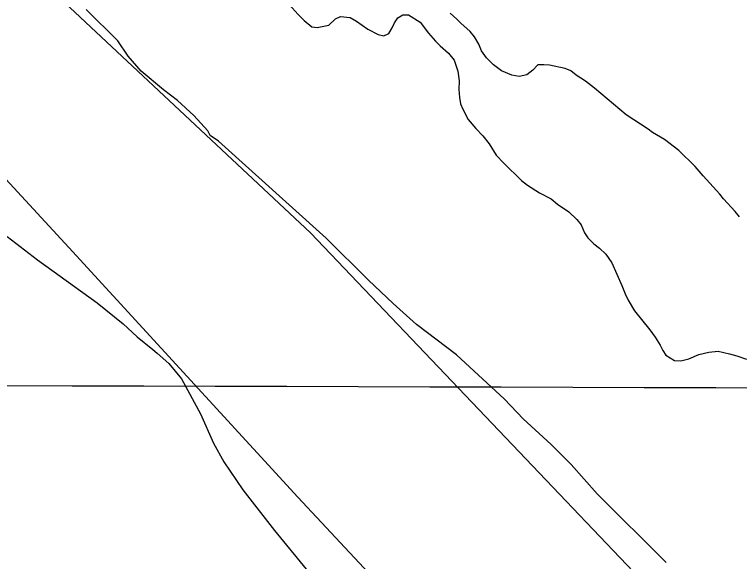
# Model space of a CAD drawing. Extents: x 3161665 to 3199565, y 885729 to 911164.
# Drawn here: x 3174412.3 to 3174826, y 903194.4 to 903506.5 of the extents above; entities that cross this region are included whole.
import ezdxf

# ---------------------------------------------------------------- set-up
doc = ezdxf.new("R2010")
doc.units = 0
for name, color, linetype in [('V-GRID-MAJR', 7, 'Continuous'), ('V-LEVE-TOET', 7, 'Continuous'), ('V-SITE-VEGE', 7, 'Continuous'), ('V-TOPO-SHOR', 7, 'Continuous')]:
    doc.layers.add(name, color=color, linetype=linetype)

msp = doc.modelspace()

# ---------------------------------------------------------------- linework, layer by layer
at = {"layer": 'V-GRID-MAJR'}
msp.add_spline([(3165916.244, 903320.984), (3171139.73, 903304.649), (3176363.22, 903289.0750000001), (3181586.7120000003, 903274.26), (3186810.2060000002, 903260.204), (3192033.702, 903246.909), (3197257.2, 903234.373), (3197257.201, 903234.373)], degree=3, dxfattribs=at)
at = {"layer": 'V-LEVE-TOET'}
for points in [[(3174392.833000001, 903558.1169999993), (3174581.245000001, 903381.8429999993), (3174788.582000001, 903164.3559999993), (3174887.896000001, 903043.6609999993), (3174906.899000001, 903029.5419999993), (3174957.131000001, 902982.7639999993), (3175010.6610000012, 902925.9049999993), (3175087.404000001, 902837.4659999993), (3175226.045000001, 902719.3479999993), (3175384.7690000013, 902587.9439999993), (3175544.755000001, 902467.9109999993), (3175670.562000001, 902374.0099999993), (3175820.592000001, 902258.2219999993)], [(3175064.944000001, 902708.5509999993), (3175048.031000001, 902717.8259999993), (3175028.194000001, 902739.4899999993), (3175005.586000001, 902765.1619999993), (3174985.973000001, 902791.0159999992), (3174962.038000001, 902829.0679999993), (3174950.548000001, 902844.4969999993), (3174933.095000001, 902864.1539999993), (3174898.171000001, 902900.0699999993), (3174825.110000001, 902968.7309999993), (3174770.136000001, 903023.5189999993), (3174692.355000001, 903104.3779999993), (3174573.917000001, 903231.1679999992), (3174443.193000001, 903373.5899999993), (3174350.947000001, 903473.2909999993)]]:
    msp.add_lwpolyline(points, dxfattribs=at)
at = {"layer": 'V-SITE-VEGE'}
for p, q in [((3174471.173, 903491.4239999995), (3174453.114, 903509.4049999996)), ((3174574.2120000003, 903506.4679999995), (3174577.5870000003, 903503.0579999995)), ((3174595.554, 903503.9529999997), (3174598.358, 903505.3359999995)), ((3174598.358, 903505.3359999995), (3174603.74, 903504.7069999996)), ((3174603.74, 903504.7069999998), (3174607.521, 903502.6899999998)), ((3174629.0700000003, 903501.7719999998), (3174631.0810000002, 903504.5549999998)), ((3174631.0810000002, 903504.5549999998), (3174633.8850000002, 903506.3349999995)), ((3174633.8850000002, 903506.3349999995), (3174637.077, 903506.3189999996)), ((3174637.077, 903506.3189999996), (3174643.84, 903502.0899999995)), ((3174664.803, 903503.7689999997), (3174660.828, 903507.1829999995)), ((3174577.5870000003, 903503.0579999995), (3174581.958, 903499.4389999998)), ((3174584.948, 903499.0239999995), (3174591.741, 903500.3839999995)), ((3174591.741, 903500.3839999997), (3174595.554, 903503.9529999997)), ((3174607.521, 903502.6899999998), (3174613.882, 903498.0649999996)), ((3174627.855, 903498.7839999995), (3174629.0700000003, 903501.7719999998)), ((3174643.84, 903502.0899999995), (3174648.593, 903495.8759999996)), ((3174666.986, 903501.5609999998), (3174664.803, 903503.7689999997)), ((3174672.348, 903496.7399999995), (3174666.986, 903501.5609999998)), ((3174581.958, 903499.4389999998), (3174584.948, 903499.0239999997)), ((3174613.882, 903498.0649999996), (3174619.852, 903495.0379999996)), ((3174625.84, 903495.6039999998), (3174627.855, 903498.7839999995)), ((3174674.728, 903493.7359999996), (3174672.348, 903496.7399999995)), ((3174619.852, 903495.0379999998), (3174623.04, 903494.2209999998)), ((3174623.04, 903494.2209999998), (3174625.84, 903495.6039999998)), ((3174648.593, 903495.8759999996), (3174652.56, 903491.2639999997)), ((3174677.296, 903489.5289999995), (3174674.728, 903493.7359999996)), ((3174477.198, 903482.7609999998), (3174471.173, 903491.4239999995)), ((3174652.56, 903491.2639999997), (3174655.139, 903488.6549999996)), ((3174655.139, 903488.6549999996), (3174659.904, 903484.4379999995)), ((3174678.873, 903485.7279999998), (3174677.296, 903489.5289999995)), ((3174659.904, 903484.4379999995), (3174663.273, 903480.4279999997)), ((3174681.646, 903481.7219999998), (3174678.873, 903485.7279999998)), ((3174484.559, 903474.0999999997), (3174477.198, 903482.7609999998)), ((3174663.273, 903480.4279999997), (3174665.237, 903474.2289999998)), ((3174685.613, 903477.7079999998), (3174681.646, 903481.7219999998)), ((3174690.184, 903474.2899999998), (3174685.613, 903477.7079999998)), ((3174710.957, 903477.7669999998), (3174708.147, 903474.7899999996)), ((3174714.3510000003, 903477.7469999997), (3174710.957, 903477.7669999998)), ((3174717.543, 903477.5319999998), (3174714.3510000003, 903477.7469999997)), ((3174726.514, 903475.6849999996), (3174717.543, 903477.5319999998)), ((3174729.698, 903474.2699999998), (3174726.514, 903475.6849999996)), ((3174497.2630000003, 903463.4499999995), (3174484.559, 903474.0999999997)), ((3174665.237, 903474.2289999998), (3174666.003, 903468.6379999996)), ((3174696.156, 903471.8609999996), (3174690.184, 903474.2899999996)), ((3174700.344, 903471.0399999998), (3174696.156, 903471.8609999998)), ((3174704.739, 903472.0149999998), (3174700.344, 903471.0399999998)), ((3174708.147, 903474.7899999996), (3174704.739, 903472.0149999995)), ((3174732.879, 903471.8569999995), (3174729.698, 903474.2699999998)), ((3174738.048, 903468.4369999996), (3174732.879, 903471.8569999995)), ((3174666.003, 903468.6379999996), (3174665.776, 903463.6489999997)), ((3174743.215, 903464.4149999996), (3174738.048, 903468.4369999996)), ((3174505.285, 903457.4599999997), (3174497.2630000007, 903463.4499999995)), ((3174665.776, 903463.6489999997), (3174666.151, 903459.0569999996)), ((3174761.291, 903449.1469999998), (3174743.215, 903464.4149999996)), ((3174666.151, 903459.0569999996), (3174666.728, 903455.4649999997)), ((3174514.648, 903448.8049999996), (3174505.285, 903457.4599999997)), ((3174666.728, 903455.4649999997), (3174668.111, 903452.4599999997)), ((3174668.111, 903452.4599999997), (3174671.271, 903446.6539999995)), ((3174522.678, 903440.1479999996), (3174514.648, 903448.8049999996)), ((3174671.271, 903446.6539999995), (3174675.631, 903441.4419999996)), ((3174773.818, 903441.0959999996), (3174761.291, 903449.1469999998)), ((3174524.02, 903437.4789999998), (3174522.678, 903440.1479999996)), ((3174675.631, 903441.4419999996), (3174679.6, 903437.2289999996)), ((3174776.403, 903439.0849999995), (3174773.818, 903441.0959999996)), ((3174783.165, 903435.0559999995), (3174776.403, 903439.0849999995)), ((3174528.699, 903434.1529999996), (3174524.02, 903437.4789999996)), ((3174590.223, 903378.8939999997), (3174528.6990000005, 903434.1529999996)), ((3174679.6, 903437.2289999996), (3174683.164, 903432.6189999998)), ((3174791.312, 903428.8239999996), (3174783.165, 903435.0559999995)), ((3174683.164, 903432.6189999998), (3174687.122, 903426.2109999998)), ((3174687.122, 903426.2109999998), (3174691.487, 903421.5969999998)), ((3174800.643, 903419.7909999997), (3174791.312, 903428.8239999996)), ((3174691.487, 903421.5969999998), (3174701.61, 903411.7599999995)), ((3174805.202, 903414.3779999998), (3174800.643, 903419.7909999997)), ((3174814.723, 903403.9449999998), (3174805.202, 903414.3779999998)), ((3174701.61, 903411.7599999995), (3174704.987, 903409.1469999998)), ((3174704.987, 903409.1469999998), (3174711.948, 903404.7169999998)), ((3174711.948, 903404.7169999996), (3174718.514, 903401.2889999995)), ((3174718.514, 903401.2889999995), (3174722.092, 903398.2759999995)), ((3174816.904, 903401.3399999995), (3174814.723, 903403.9449999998)), ((3174823.648, 903394.1189999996), (3174816.904, 903401.3399999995)), ((3174722.092, 903398.2759999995), (3174728.6520000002, 903393.8489999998)), ((3174728.6520000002, 903393.8489999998), (3174733.219, 903389.4329999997)), ((3174826.028, 903391.1079999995), (3174823.648, 903394.1189999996)), ((3174733.219, 903389.4329999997), (3174735.596, 903386.4269999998)), ((3174735.596, 903386.4269999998), (3174737.5670000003, 903381.8249999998)), ((3174737.5670000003, 903381.8249999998), (3174739.545, 903379.0189999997)), ((3174614.306, 903354.9199999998), (3174590.223, 903378.8939999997)), ((3174739.545, 903379.0189999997), (3174742.92, 903375.6069999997)), ((3174742.92, 903375.6069999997), (3174746.099, 903373.1969999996)), ((3174746.099, 903373.1969999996), (3174749.6720000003, 903369.7829999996)), ((3174749.6720000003, 903369.7829999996), (3174753.238, 903364.7729999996)), ((3174753.238, 903364.7729999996), (3174758.952, 903351.7699999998)), ((3174628.3510000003, 903341.6019999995), (3174614.306, 903354.9199999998)), ((3174758.952, 903351.7699999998), (3174760.721, 903347.1709999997)), ((3174760.721, 903347.1709999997), (3174762.499, 903343.5679999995)), ((3174762.499, 903343.5679999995), (3174766.056, 903337.3609999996)), ((3174641.724, 903329.6209999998), (3174628.3510000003, 903341.6019999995)), ((3174766.056, 903337.3609999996), (3174774.7770000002, 903326.5349999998)), ((3174664.455, 903312.3159999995), (3174641.724, 903329.6209999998)), ((3174774.7770000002, 903326.5349999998), (3174777.947, 903322.3259999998)), ((3174777.947, 903322.3259999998), (3174780.716, 903317.7199999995)), ((3174780.716, 903317.7199999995), (3174782.295, 903314.7199999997)), ((3174782.295, 903314.7199999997), (3174784.077, 903312.1169999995)), ((3174808.434, 903313.7759999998), (3174813.826, 903314.3429999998)), ((3174813.826, 903314.3429999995), (3174820.4020000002, 903312.9119999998)), ((3174691.876, 903287.0149999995), (3174664.455, 903312.3159999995)), ((3174784.077, 903312.1169999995), (3174788.849, 903309.0939999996)), ((3174792.639, 903308.8729999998), (3174797.036, 903310.0469999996)), ((3174797.036, 903310.0469999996), (3174802.838, 903312.4099999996)), ((3174802.838, 903312.4099999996), (3174808.434, 903313.7759999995)), ((3174820.4020000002, 903312.9119999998), (3174824.586, 903311.6889999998)), ((3174824.586, 903311.6889999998), (3174829.964, 903309.8639999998)), ((3174788.849, 903309.0939999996), (3174792.639, 903308.8729999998)), ((3174702.5810000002, 903275.6929999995), (3174691.876, 903287.0149999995)), ((3174718.631, 903261.0439999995), (3174702.5810000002, 903275.6929999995)), ((3174730.001, 903249.7249999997), (3174718.6310000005, 903261.0439999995)), ((3174744.722, 903233.0699999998), (3174730.001, 903249.7249999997)), ((3174784.187, 903193.7819999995), (3174744.722, 903233.0699999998))]:
    msp.add_line(p, q, dxfattribs=at)
msp.add_lwpolyline([(3174408.017000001, 903379.8239999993), (3174425.398000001, 903366.5139999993), (3174459.491000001, 903341.8949999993), (3174474.202000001, 903329.9139999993), (3174482.226000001, 903322.5909999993), (3174491.141000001, 903315.2809999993), (3174493.595000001, 903313.2719999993), (3174500.281000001, 903307.2799999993), (3174507.640000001, 903298.6209999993), (3174518.365000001, 903278.6219999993), (3174525.744000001, 903261.9509999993), (3174531.773000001, 903251.2849999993), (3174542.489000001, 903235.2919999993), (3174560.560000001, 903211.9719999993), (3174578.630000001, 903189.9889999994)], dxfattribs=at)
at = {"layer": 'V-TOPO-SHOR'}
for points in [[(3174569.055000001, 903512.0859999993), (3174574.212000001, 903506.4679999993), (3174577.587000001, 903503.0559999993), (3174581.958000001, 903499.4389999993), (3174584.948000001, 903499.0239999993), (3174591.741000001, 903500.3839999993), (3174595.552000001, 903503.9529999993), (3174598.356000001, 903505.3359999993), (3174603.740000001, 903504.7069999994), (3174607.521000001, 903502.6899999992), (3174613.882000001, 903498.0649999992), (3174619.852000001, 903495.0379999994), (3174623.040000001, 903494.2209999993), (3174625.8400000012, 903495.6039999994), (3174627.855000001, 903498.7839999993), (3174629.070000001, 903501.7719999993), (3174631.081000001, 903504.5549999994), (3174633.885000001, 903506.3349999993), (3174637.077000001, 903506.3189999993), (3174643.8400000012, 903502.0899999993), (3174648.593000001, 903495.8759999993), (3174652.560000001, 903491.2639999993), (3174655.139000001, 903488.6549999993), (3174659.906000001, 903484.4379999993), (3174663.275000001, 903480.4279999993), (3174665.237000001, 903474.2289999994), (3174666.003000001, 903468.6379999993), (3174665.776000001, 903463.6489999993), (3174666.151000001, 903459.0569999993), (3174666.728000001, 903455.4629999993), (3174668.111000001, 903452.4599999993), (3174671.271000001, 903446.6539999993), (3174675.631000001, 903441.4419999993), (3174679.600000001, 903437.2289999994), (3174683.166000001, 903432.6189999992), (3174687.122000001, 903426.2109999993), (3174691.487000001, 903421.5969999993), (3174701.610000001, 903411.7599999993), (3174704.987000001, 903409.1469999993), (3174711.948000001, 903404.7169999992), (3174718.514000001, 903401.2889999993), (3174722.092000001, 903398.2759999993), (3174728.652000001, 903393.8489999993), (3174733.219000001, 903389.4329999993), (3174735.596000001, 903386.4269999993), (3174737.567000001, 903381.8249999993), (3174739.545000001, 903379.0189999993), (3174742.920000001, 903375.6069999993), (3174746.099000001, 903373.1969999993), (3174749.672000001, 903369.7829999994), (3174753.238000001, 903364.7729999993), (3174758.952000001, 903351.7699999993), (3174760.721000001, 903347.1709999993), (3174762.4990000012, 903343.5679999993), (3174766.056000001, 903337.3609999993), (3174774.777000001, 903326.5349999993), (3174777.947000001, 903322.3259999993), (3174780.716000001, 903317.7219999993), (3174782.295000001, 903314.7199999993), (3174784.077000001, 903312.1149999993), (3174788.849000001, 903309.0939999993), (3174792.639000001, 903308.8729999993), (3174797.0360000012, 903310.0469999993), (3174802.838000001, 903312.4099999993), (3174808.434000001, 903313.7759999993), (3174813.826000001, 903314.3429999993), (3174820.402000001, 903312.9119999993)], [(3174690.184000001, 903474.2899999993), (3174685.613000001, 903477.7079999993), (3174681.6440000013, 903481.7219999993), (3174678.873000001, 903485.7279999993), (3174677.296000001, 903489.5289999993), (3174674.726000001, 903493.7359999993), (3174672.348000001, 903496.7399999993), (3174666.986000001, 903501.5609999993), (3174664.8030000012, 903503.7689999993), (3174660.830000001, 903507.1829999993)], [(3174826.028000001, 903391.1099999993), (3174823.648000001, 903394.1189999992), (3174816.904000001, 903401.3399999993), (3174814.723000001, 903403.9449999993), (3174805.202000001, 903414.3779999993), (3174800.643000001, 903419.7909999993), (3174791.312000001, 903428.8239999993), (3174783.165000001, 903435.0559999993), (3174776.403000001, 903439.0849999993), (3174773.818000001, 903441.0959999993), (3174761.291000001, 903449.1469999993), (3174743.2150000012, 903464.4149999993), (3174738.048000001, 903468.4369999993), (3174732.879000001, 903471.8569999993), (3174729.698000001, 903474.2699999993), (3174726.514000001, 903475.6849999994), (3174717.543000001, 903477.5299999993), (3174714.351000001, 903477.7469999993), (3174710.959000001, 903477.7669999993), (3174708.147000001, 903474.7899999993), (3174704.739000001, 903472.0149999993), (3174700.344000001, 903471.0399999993), (3174696.156000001, 903471.8609999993), (3174690.184000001, 903474.2899999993)], [(3174820.402000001, 903312.9119999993), (3174824.586000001, 903311.6889999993), (3174829.964000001, 903309.8639999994)]]:
    msp.add_lwpolyline(points, dxfattribs=at)

doc.saveas('drawing.dxf')
